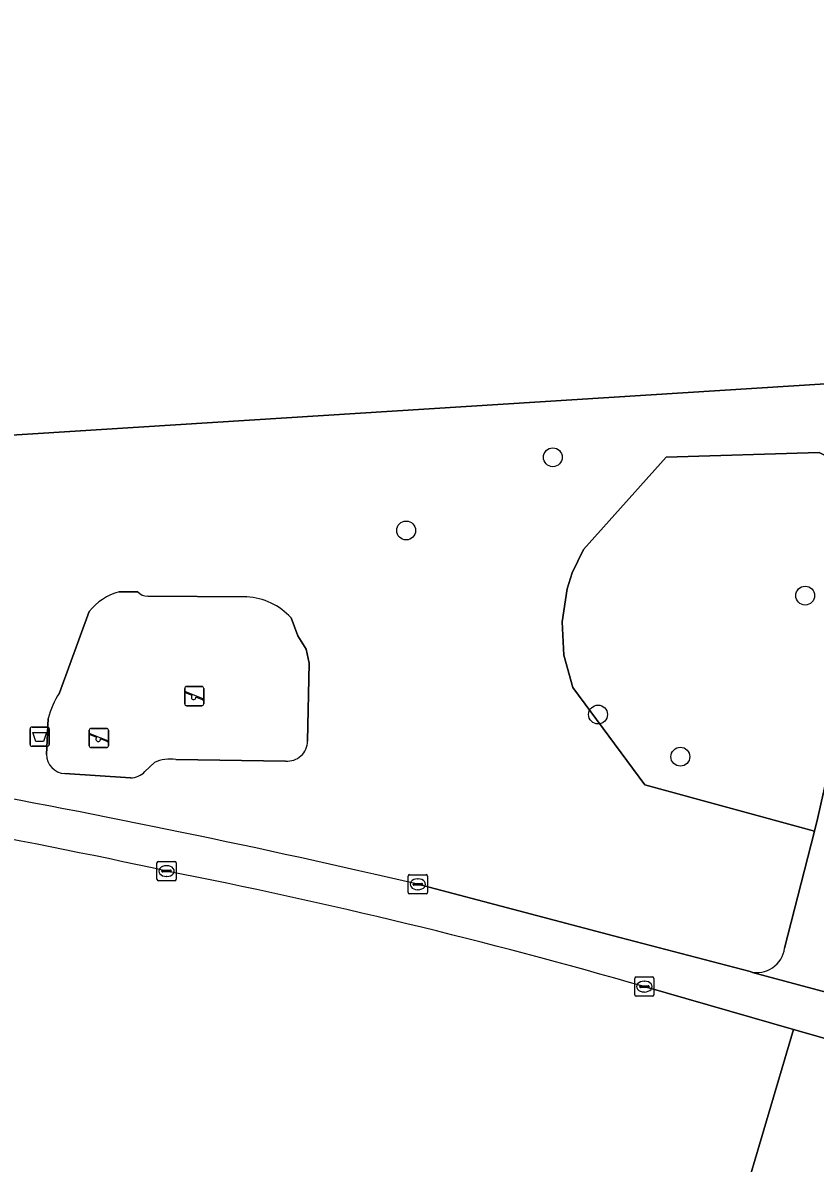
# Model space of a CAD drawing. Extents: x 160732 to 162107, y 387428 to 388479.
# Drawn here: x 160918.9 to 160960, y 387955 to 388014.2 of the extents above; entities that cross this region are included whole.
import ezdxf

# ---------------------------------------------------------------- set-up
doc = ezdxf.new("R2010")
doc.units = 0
for name, color, linetype in [('IMGEO_Afvalbak', 7, 'Continuous'), ('IMGEO_Boom', 7, 'Continuous'), ('IMGEO_Groenvoorziening', 7, 'Continuous'), ('IMGEO_Kolk', 7, 'Continuous'), ('IMGEO_Meer_plas_ven_vijver', 7, 'Continuous'), ('IMGEO_Speelvoorziening', 7, 'Continuous'), ('IMGEO_Terreindeel_zand', 7, 'Continuous'), ('IMGEO_Voetpad_gesloten', 7, 'Continuous')]:
    doc.layers.add(name, color=color, linetype=linetype)

msp = doc.modelspace()

# ---------------------------------------------------------------- linework, layer by layer
at = {"layer": 'IMGEO_Afvalbak'}
for p, q in [((160919.239, 387976.752), (160919.239, 387977.552)), ((160919.239, 387977.552), (160919.239, 387976.752)), ((160919.339, 387977.652), (160920.129, 387977.652)), ((160920.129, 387977.652), (160919.339, 387977.652)), ((160920.229, 387977.552), (160920.229, 387976.752)), ((160920.229, 387976.752), (160920.229, 387977.552)), ((160920.129, 387976.652), (160919.339, 387976.652)), ((160919.339, 387976.652), (160920.129, 387976.652))]:
    msp.add_line(p, q, dxfattribs=at)
msp.add_lwpolyline([(160919.382, 387977.366), (160920.086, 387977.366), (160919.937, 387976.896), (160919.531, 387976.896), (160919.382, 387977.366)], dxfattribs=at)
for centre, start, end in [((160919.339, 387977.552), 90, 180), ((160919.339, 387977.552), 90, 180), ((160920.129, 387977.552), 0, 90), ((160920.129, 387977.552), 360, 90), ((160919.339, 387976.752), 180, 270), ((160919.339, 387976.752), 180, 270), ((160920.129, 387976.752), 270, 0), ((160920.129, 387976.752), 270, 0)]:
    msp.add_arc(centre, 0.1, start, end, dxfattribs=at)
at = {"layer": 'IMGEO_Boom'}
for centre in [(160946.359, 387991.64), (160938.747, 387987.847), (160959.452, 387984.465), (160948.703, 387978.297), (160952.975, 387976.113)]:
    msp.add_circle(centre, 0.489, dxfattribs=at)
at = {"layer": 'IMGEO_Groenvoorziening'}
for points in [[(160988.743, 387997.226), (160906.196, 387992.021), (160902.126, 387976.591)], [(160965.41, 387989.215), (160960.177, 387991.883), (160952.241, 387991.642), (160947.951, 387986.866), (160947.37, 387985.648), (160947.105, 387984.821), (160946.839, 387983.107), (160946.935, 387981.376), (160947.389, 387979.702), (160951.124, 387974.659), (160959.933, 387972.255), (160960.111, 387972.954), (160962.37, 387983.014)], [(160947.389, 387979.702), (160946.935, 387981.376), (160946.839, 387983.107), (160947.105, 387984.821), (160947.37, 387985.648), (160947.951, 387986.866), (160952.241, 387991.642), (160960.177, 387991.883), (160965.41, 387989.215)], [(160923.866, 387984.669), (160924.822, 387984.665)], [(160925.343, 387984.43), (160930.483, 387984.404)], [(160920.76, 387979.422), (160922.296, 387983.642)], [(160932.782, 387983.314), (160933.136, 387982.372), (160933.559, 387981.682)], [(160933.559, 387981.682), (160933.726, 387980.956), (160933.637, 387976.916)], [(160958.382, 387966.182), (160959.933, 387972.255), (160951.124, 387974.659), (160947.389, 387979.702)], [(160920.086, 387976.234), (160920.173, 387978.093)], [(160925.687, 387975.813), (160925.191, 387975.337)], [(160932.494, 387975.883), (160926.807, 387975.963)], [(160924.447, 387975.018), (160921.037, 387975.237)], [(160939.356, 387969.492), (160949.833, 387966.735), (160956.593, 387964.966)], [(160883.029, 387922.248), (160882.69, 387915.076), (160934.312, 387933.886), (160956.037, 387952.489), (160958.852, 387961.971), (160951.106, 387964.187)], [(160983.661, 387954.594), (160981.782, 387955.294), (160980.84, 387955.569), (160980.877, 387955.751), (160974.647, 387957.454), (160958.852, 387961.971), (160956.037, 387952.489), (160934.312, 387933.886), (160882.69, 387915.076), (160881.471, 387889.262), (160891.47, 387889.324), (160890.848, 387878.409), (160889.317, 387876.771), (160882.42, 387878.162), (160881.058, 387879.499), (160880.9, 387876.445), (160882.367, 387876.334), (160883.587, 387876.277), (160886.821, 387876.126), (160888.248, 387876.06), (160888.069, 387872.845), (160888.05, 387872.328), (160887.966, 387870.15), (160887.98, 387869.584)]]:
    msp.add_lwpolyline(points, dxfattribs=at)
for centre, radius, start, end in [((160924.757, 387981.593), 3.202, 106.15541, 140.22521), ((160925.38, 387985.207), 0.778, 224.17643, 267.26753), ((160930.285, 387981.018), 3.392, 42.60582, 86.66112), ((160925.108, 387976.707), 5.126, 148.02273, 164.31657), ((160932.575, 387976.943), 1.063, 265.64359, 358.56856), ((160921.081, 387976.231), 0.995, 179.80186, 267.49269), ((160926.501, 387973.993), 1.993, 81.16346, 114.09284), ((160924.448, 387976.043), 1.025, 269.94532, 316.47044), ((160856.795, 387650.712), 326.947, 77.72209, 82.04897), ((160829.039, 387496.933), 485.265, 76.85982, 79.81903), ((160869.19, 387679.708), 296.038, 73.93626, 78.87301), ((160956.954, 387966.358), 1.438, 255.44501, 352.96361)]:
    msp.add_arc(centre, radius, start, end, dxfattribs=at)
at = {"layer": 'IMGEO_Kolk'}
for p, q in [((160925.819, 387969.754), (160925.819, 387970.606)), ((160925.894, 387970.68), (160926.746, 387970.68)), ((160926.078, 387970.174), (160926.078, 387970.186)), ((160926.121, 387970.223), (160926.519, 387970.223)), ((160926.307, 387970.46), (160926.332, 387970.46)), ((160926.562, 387970.186), (160926.562, 387970.174)), ((160926.82, 387970.606), (160926.82, 387969.754)), ((160926.746, 387969.68), (160925.894, 387969.68)), ((160926.516, 387970.137), (160926.118, 387970.137)), ((160926.33, 387969.9), (160926.305, 387969.9)), ((160938.855, 387969.067), (160938.855, 387969.919)), ((160938.93, 387969.993), (160939.782, 387969.993)), ((160939.343, 387969.773), (160939.368, 387969.773)), ((160939.856, 387969.919), (160939.856, 387969.067)), ((160939.782, 387968.993), (160938.93, 387968.993)), ((160939.114, 387969.487), (160939.114, 387969.499)), ((160939.552, 387969.45), (160939.154, 387969.45)), ((160939.157, 387969.536), (160939.555, 387969.536)), ((160939.366, 387969.213), (160939.341, 387969.213)), ((160939.598, 387969.499), (160939.598, 387969.487)), ((160950.606, 387963.761), (160950.606, 387964.613)), ((160950.681, 387964.687), (160951.533, 387964.687)), ((160951.094, 387964.467), (160951.119, 387964.467)), ((160951.607, 387964.613), (160951.607, 387963.761)), ((160951.533, 387963.687), (160950.681, 387963.687)), ((160950.865, 387964.181), (160950.865, 387964.193)), ((160951.303, 387964.144), (160950.905, 387964.144)), ((160950.908, 387964.23), (160951.306, 387964.23)), ((160951.117, 387963.907), (160951.092, 387963.907)), ((160951.349, 387964.193), (160951.349, 387964.181))]:
    msp.add_line(p, q, dxfattribs=at)
for points in [[(160925.819, 387969.754), (160925.819, 387970.606)], [(160925.894, 387970.68), (160926.746, 387970.68)], [(160926.82, 387970.606), (160926.82, 387969.754)], [(160926.746, 387969.68), (160925.894, 387969.68)], [(160938.855, 387969.067), (160938.855, 387969.919)], [(160938.93, 387969.993), (160939.782, 387969.993)], [(160939.856, 387969.919), (160939.856, 387969.067)], [(160939.782, 387968.993), (160938.93, 387968.993)], [(160950.606, 387963.761), (160950.606, 387964.613)], [(160950.681, 387964.687), (160951.533, 387964.687)], [(160951.607, 387964.613), (160951.607, 387963.761)], [(160951.533, 387963.687), (160950.681, 387963.687)]]:
    msp.add_lwpolyline(points, dxfattribs=at)
for centre, radius, start, end in [((160925.896, 387970.604), 0.0765, 91.55205, 178.44795), ((160925.896, 387970.604), 0.0765, 91.55205, 178.44795), ((160926.118, 387970.183), 0.0403, 85.87752, 175.75265), ((160926.115, 387970.173), 0.0366, 178.93798, 274.71019), ((160926.519, 387970.18), 0.043, 264.86636, 352.45326), ((160926.523, 387970.185), 0.0386, 1.73085, 96.63898), ((160926.744, 387970.604), 0.0765, 1.55205, 88.44795), ((160926.744, 387970.604), 0.0765, 1.55205, 88.44795), ((160925.896, 387969.756), 0.0765, 181.55205, 268.44795), ((160925.896, 387969.756), 0.0765, 181.55205, 268.44795), ((160926.744, 387969.756), 0.0765, 271.55205, 358.44795), ((160926.744, 387969.756), 0.0765, 271.55205, 358.44795), ((160938.932, 387969.917), 0.0765, 91.55205, 178.44795), ((160938.932, 387969.917), 0.0765, 91.55205, 178.44795), ((160939.78, 387969.917), 0.0765, 1.55205, 88.44795), ((160939.78, 387969.917), 0.0765, 1.55205, 88.44795), ((160938.932, 387969.069), 0.0765, 181.55205, 268.44795), ((160938.932, 387969.069), 0.0765, 181.55205, 268.44795), ((160939.154, 387969.496), 0.0403, 85.87752, 175.75265), ((160939.151, 387969.486), 0.0366, 178.93798, 274.71019), ((160939.555, 387969.493), 0.043, 264.86636, 352.45326), ((160939.559, 387969.498), 0.0386, 1.73085, 96.63898), ((160939.78, 387969.069), 0.0765, 271.55205, 358.44795), ((160939.78, 387969.069), 0.0765, 271.55205, 358.44795), ((160950.683, 387964.611), 0.0765, 91.55205, 178.44795), ((160950.683, 387964.611), 0.0765, 91.55205, 178.44795), ((160951.531, 387964.611), 0.0765, 1.55205, 88.44795), ((160951.531, 387964.611), 0.0765, 1.55205, 88.44795), ((160950.683, 387963.763), 0.0765, 181.55205, 268.44795), ((160950.683, 387963.763), 0.0765, 181.55205, 268.44795), ((160950.905, 387964.19), 0.0403, 85.87752, 175.75265), ((160950.902, 387964.18), 0.0366, 178.93798, 274.71019), ((160951.306, 387964.187), 0.043, 264.86636, 352.45326), ((160951.31, 387964.192), 0.0386, 1.73085, 96.63898), ((160951.531, 387963.763), 0.0765, 271.55205, 358.44795), ((160951.531, 387963.763), 0.0765, 271.55205, 358.44795)]:
    msp.add_arc(centre, radius, start, end, dxfattribs=at)
for centre, major_axis, ratio, start_param, end_param in [((160926.306, 387970.18), (-0.387, 0.002), 0.722429, 4.712389, 7.853982), ((160926.331, 387970.18), (-0.39, 0.002), 0.717154, 1.570796, 4.712389), ((160939.342, 387969.493), (-0.387, 0.002), 0.722429, 4.712389, 7.853982), ((160939.367, 387969.493), (-0.39, 0.002), 0.717154, 1.570796, 4.712389), ((160951.093, 387964.187), (-0.387, 0.002), 0.722429, 4.712389, 7.853982), ((160951.118, 387964.187), (-0.39, 0.002), 0.717154, 1.570796, 4.712389)]:
    msp.add_ellipse(centre, major_axis=major_axis, ratio=ratio, start_param=start_param, end_param=end_param, dxfattribs=at)
at = {"layer": 'IMGEO_Meer_plas_ven_vijver'}
msp.add_lwpolyline([(160973.792, 388022.464), (160943.374, 388022.281), (160890.833, 388021.964), (160886.82, 388021.941), (160881.9, 388018.805), (160880.598, 388018.88), (160879.39, 388018.949), (160876.599, 388019.135), (160875.013, 388019.233), (160875.217, 388008.867), (160876.695, 388008.778), (160879.409, 388008.733), (160881.008, 388008.678), (160882.131, 388008.64), (160890, 388000), (160897.751, 387991.489), (160906.196, 387992.021), (160988.743, 387997.226)], dxfattribs=at)
at = {"layer": 'IMGEO_Speelvoorziening'}
for p, q in [((160927.261, 387978.852), (160927.261, 387979.652)), ((160927.261, 387979.652), (160927.261, 387978.852)), ((160927.361, 387979.752), (160928.151, 387979.752)), ((160928.151, 387979.752), (160927.361, 387979.752)), ((160928.251, 387979.652), (160928.251, 387978.852)), ((160928.251, 387978.852), (160928.251, 387979.652)), ((160927.644, 387979.28), (160927.305, 387979.417)), ((160927.33, 387979.477), (160928.206, 387979.124)), ((160928.182, 387979.064), (160927.842, 387979.201)), ((160928.151, 387978.752), (160927.361, 387978.752)), ((160927.361, 387978.752), (160928.151, 387978.752)), ((160922.312, 387976.681), (160922.312, 387977.481)), ((160922.312, 387977.481), (160922.312, 387976.681)), ((160922.381, 387977.306), (160923.257, 387976.953)), ((160922.412, 387977.581), (160923.202, 387977.581)), ((160923.202, 387977.581), (160922.412, 387977.581)), ((160923.302, 387977.481), (160923.302, 387976.681)), ((160923.302, 387976.681), (160923.302, 387977.481)), ((160922.695, 387977.109), (160922.356, 387977.246)), ((160923.233, 387976.893), (160922.893, 387977.03)), ((160923.202, 387976.581), (160922.412, 387976.581)), ((160922.412, 387976.581), (160923.202, 387976.581))]:
    msp.add_line(p, q, dxfattribs=at)
for centre, radius, start, end in [((160927.361, 387979.652), 0.1, 90, 180), ((160927.361, 387979.652), 0.1, 90, 180), ((160928.151, 387979.652), 0.1, 0, 90), ((160928.151, 387979.652), 0.1, 360, 90), ((160927.318, 387979.447), 0.0327, 68.07798, 248.07798), ((160927.723, 387979.19), 0.12, 130.99278, 5.16318), ((160928.194, 387979.094), 0.0327, 248.07798, 68.07798), ((160927.361, 387978.852), 0.1, 180, 270), ((160927.361, 387978.852), 0.1, 180, 270), ((160928.151, 387978.852), 0.1, 270, 0), ((160928.151, 387978.852), 0.1, 270, 0), ((160922.412, 387977.481), 0.1, 90, 180), ((160922.412, 387977.481), 0.1, 90, 180), ((160922.369, 387977.276), 0.0327, 68.07798, 248.07798), ((160923.202, 387977.481), 0.1, 0, 90), ((160923.202, 387977.481), 0.1, 360, 90), ((160922.412, 387976.681), 0.1, 180, 270), ((160922.412, 387976.681), 0.1, 180, 270), ((160922.774, 387977.019), 0.12, 130.99278, 5.16318), ((160923.202, 387976.681), 0.1, 270, 0), ((160923.202, 387976.681), 0.1, 270, 0), ((160923.245, 387976.923), 0.0327, 248.07798, 68.07798)]:
    msp.add_arc(centre, radius, start, end, dxfattribs=at)
at = {"layer": 'IMGEO_Terreindeel_zand'}
for points in [[(160924.822, 387984.665), (160923.866, 387984.669)], [(160930.483, 387984.404), (160925.343, 387984.43)], [(160922.296, 387983.642), (160920.76, 387979.422)], [(160933.637, 387976.916), (160933.726, 387980.956), (160933.559, 387981.682), (160933.136, 387982.372), (160932.782, 387983.314)], [(160920.173, 387978.093), (160920.086, 387976.234)], [(160925.191, 387975.337), (160925.687, 387975.813)], [(160926.807, 387975.963), (160932.494, 387975.883)], [(160921.037, 387975.237), (160924.447, 387975.018)]]:
    msp.add_lwpolyline(points, dxfattribs=at)
for centre, radius, start, end in [((160924.757, 387981.593), 3.202, 106.15541, 140.22521), ((160925.38, 387985.207), 0.778, 224.17643, 267.26753), ((160930.285, 387981.018), 3.392, 42.60582, 86.66112), ((160925.108, 387976.707), 5.126, 148.02273, 164.31657), ((160932.575, 387976.943), 1.063, 265.64359, 358.56856), ((160921.081, 387976.231), 0.995, 179.80186, 267.49269), ((160926.501, 387973.993), 1.993, 81.16346, 114.09284), ((160924.448, 387976.043), 1.025, 269.94532, 316.47044)]:
    msp.add_arc(centre, radius, start, end, dxfattribs=at)
at = {"layer": 'IMGEO_Voetpad_gesloten'}
for points in [[(160962.37, 387983.014), (160960.111, 387972.954), (160959.933, 387972.255), (160958.382, 387966.182)], [(160967.739, 387961.654), (160962.562, 387963.288), (160960.781, 387963.821), (160956.717, 387964.923), (160956.593, 387964.966), (160949.833, 387966.735), (160939.356, 387969.492)], [(160956.593, 387964.966), (160956.717, 387964.923), (160960.781, 387963.821)], [(160951.106, 387964.187), (160958.852, 387961.971), (160974.647, 387957.454), (160980.877, 387955.751), (160980.84, 387955.569), (160981.782, 387955.294), (160983.661, 387954.594), (160989.581, 387953.371), (160990.719, 387953.297), (160992.068, 387953.089), (161000, 387951.868), (161004.178, 387951.225)]]:
    msp.add_lwpolyline(points, dxfattribs=at)
for centre, radius, start, end in [((160856.795, 387650.712), 326.947, 77.72209, 82.04897), ((160829.039, 387496.933), 485.265, 76.85982, 79.81903), ((160869.19, 387679.708), 296.038, 73.93626, 78.87301), ((160956.954, 387966.358), 1.438, 255.44501, 352.96361)]:
    msp.add_arc(centre, radius, start, end, dxfattribs=at)

doc.saveas('drawing.dxf')
